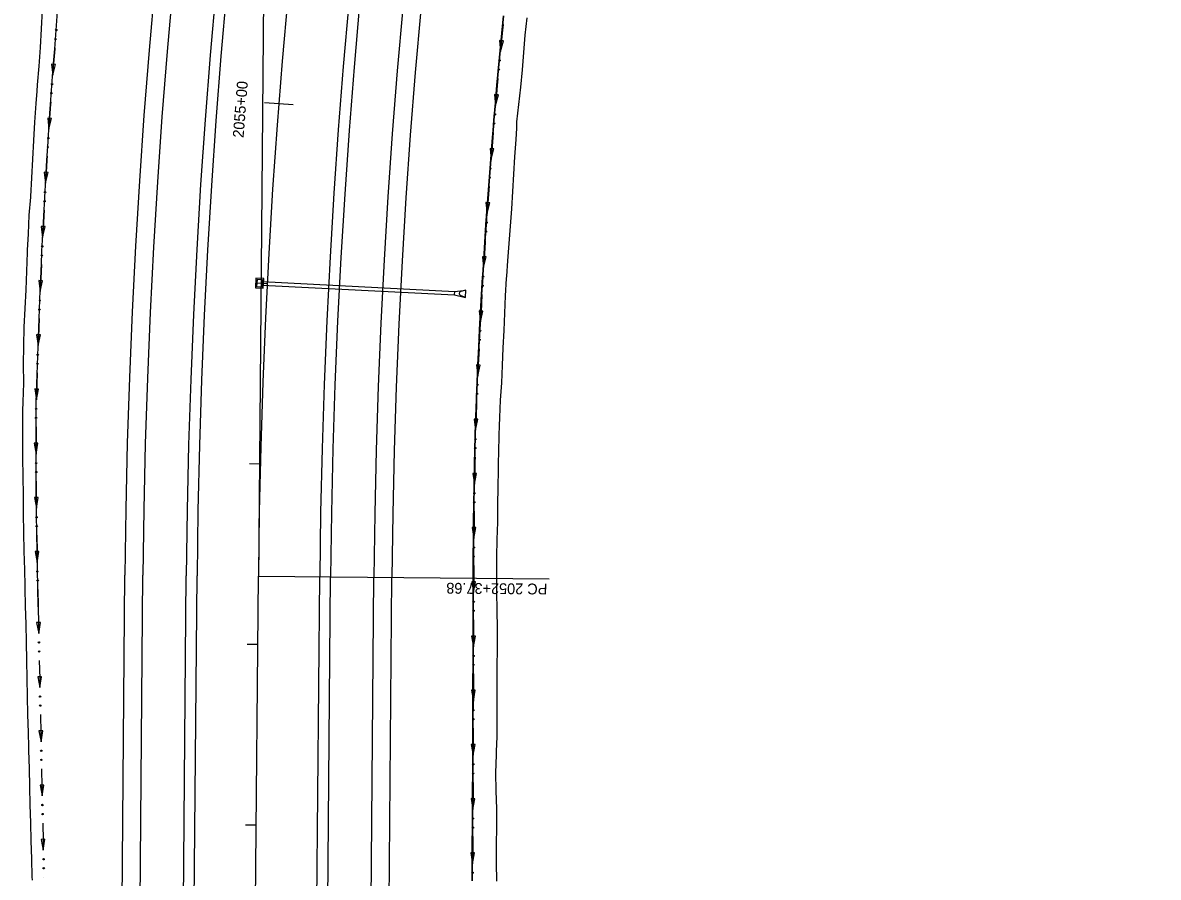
# Model space of a CAD drawing. Extents: x 1611108 to 1749517, y 619561 to 797725.
# Drawn here: x 1713476 to 1714106, y 762093 to 762566 of the extents above; entities that cross this region are included whole.
import ezdxf

# ---------------------------------------------------------------- set-up
doc = ezdxf.new("R2010")
doc.units = 0
for name, color, linetype in [('R_Ditch', 7, 'Continuous'), ('R_Drainage', 7, 'Continuous'), ('R_Horz Alg', 7, 'Continuous'), ('R_Horz Alg Annot', 7, 'Continuous'), ('R_Horz Alg Stationing', 7, 'Continuous'), ('R_Proposed Const Limits', 7, 'Continuous'), ('R_Proposed Road', 7, 'Continuous')]:
    doc.layers.add(name, color=color, linetype=linetype)

msp = doc.modelspace()

# ---------------------------------------------------------------- linework, layer by layer
at = {"layer": 'R_Ditch'}
for p, q in [((1713742.73, 762556.14), (1713740.63, 762556.35)), ((1713740.63, 762556.35), (1713741.11, 762550.27)), ((1713741.11, 762550.27), (1713742.73, 762556.14)), ((1713494.53, 762543.12), (1713492.42, 762543.27)), ((1713492.42, 762543.27), (1713493.03, 762537.21)), ((1713493.03, 762537.21), (1713494.53, 762543.12)), ((1713739.99, 762526.24), (1713737.88, 762526.43)), ((1713737.88, 762526.43), (1713738.41, 762520.36)), ((1713738.41, 762520.36), (1713739.99, 762526.24)), ((1713492.4, 762513.16), (1713490.29, 762513.3)), ((1713490.29, 762513.3), (1713490.95, 762507.24)), ((1713490.95, 762507.24), (1713492.4, 762513.16)), ((1713737.49, 762496.32), (1713735.38, 762496.48)), ((1713735.38, 762496.48), (1713735.96, 762490.42)), ((1713735.96, 762490.42), (1713737.49, 762496.32)), ((1713490.51, 762483.19), (1713488.4, 762483.31)), ((1713488.4, 762483.31), (1713489.1, 762477.26)), ((1713489.1, 762477.26), (1713490.51, 762483.19)), ((1713735.22, 762466.37), (1713733.11, 762466.52)), ((1713733.11, 762466.52), (1713733.75, 762460.46)), ((1713733.75, 762460.46), (1713735.22, 762466.37)), ((1713488.84, 762453.2), (1713486.73, 762453.31)), ((1713486.73, 762453.31), (1713487.47, 762447.27)), ((1713487.47, 762447.27), (1713488.84, 762453.2)), ((1713733.21, 762436.41), (1713731.1, 762436.54)), ((1713731.1, 762436.54), (1713731.79, 762430.49)), ((1713731.79, 762430.49), (1713733.21, 762436.41)), ((1713487.4, 762423.21), (1713485.29, 762423.3)), ((1713485.29, 762423.3), (1713486.08, 762417.26)), ((1713486.08, 762417.26), (1713487.4, 762423.21)), ((1713731.44, 762406.43), (1713729.33, 762406.55)), ((1713729.33, 762406.55), (1713730.06, 762400.5)), ((1713730.06, 762400.5), (1713731.44, 762406.43)), ((1713486.19, 762393.2), (1713484.07, 762393.28)), ((1713484.07, 762393.28), (1713484.91, 762387.25)), ((1713484.91, 762387.25), (1713486.19, 762393.2)), ((1713729.91, 762376.44), (1713727.8, 762376.54)), ((1713727.8, 762376.54), (1713728.58, 762370.5)), ((1713728.58, 762370.5), (1713729.91, 762376.44)), ((1713485.2, 762363.19), (1713483.09, 762363.25)), ((1713483.09, 762363.25), (1713483.98, 762357.22)), ((1713483.98, 762357.22), (1713485.2, 762363.19)), ((1713728.63, 762346.44), (1713726.52, 762346.52)), ((1713726.52, 762346.52), (1713727.34, 762340.49)), ((1713727.34, 762340.49), (1713728.63, 762346.44)), ((1713484.86, 762333.19), (1713482.74, 762333.19)), ((1713482.74, 762333.19), (1713483.81, 762327.19)), ((1713483.81, 762327.19), (1713484.86, 762333.19)), ((1713727.93, 762316.43), (1713725.81, 762316.47)), ((1713725.81, 762316.47), (1713726.77, 762310.45)), ((1713726.77, 762310.45), (1713727.93, 762316.43)), ((1713485.02, 762303.16), (1713482.91, 762303.14)), ((1713482.91, 762303.14), (1713484.03, 762297.15)), ((1713484.03, 762297.15), (1713485.02, 762303.16)), ((1713727.51, 762286.41), (1713725.4, 762286.43)), ((1713725.4, 762286.43), (1713726.4, 762280.42)), ((1713726.4, 762280.42), (1713727.51, 762286.41)), ((1713485.42, 762273.13), (1713483.3, 762273.1)), ((1713483.3, 762273.1), (1713484.47, 762267.12)), ((1713484.47, 762267.12), (1713485.42, 762273.13)), ((1713727.33, 762256.38), (1713725.22, 762256.38)), ((1713725.22, 762256.38), (1713726.26, 762250.38)), ((1713726.26, 762250.38), (1713727.33, 762256.38)), ((1713486.22, 762233.83), (1713484.1, 762233.79)), ((1713486.22, 762233.83), (1713484.1, 762233.79)), ((1713484.1, 762233.79), (1713485.29, 762227.81)), ((1713484.1, 762233.79), (1713485.29, 762227.81)), ((1713485.29, 762227.81), (1713486.22, 762233.83)), ((1713485.29, 762227.81), (1713486.22, 762233.83)), ((1713727.26, 762226.34), (1713725.14, 762226.34)), ((1713725.14, 762226.34), (1713726.19, 762220.34)), ((1713726.19, 762220.34), (1713727.26, 762226.34)), ((1713486.86, 762203.8), (1713484.74, 762203.76)), ((1713486.86, 762203.8), (1713484.74, 762203.76)), ((1713484.74, 762203.76), (1713485.92, 762197.78)), ((1713484.74, 762203.76), (1713485.92, 762197.78)), ((1713485.92, 762197.78), (1713486.86, 762203.8)), ((1713485.92, 762197.78), (1713486.86, 762203.8)), ((1713727.18, 762196.3), (1713725.07, 762196.31)), ((1713725.07, 762196.31), (1713726.11, 762190.3)), ((1713726.11, 762190.3), (1713727.18, 762196.3)), ((1713487.49, 762173.77), (1713485.38, 762173.73)), ((1713487.49, 762173.77), (1713485.38, 762173.73)), ((1713485.38, 762173.73), (1713486.56, 762167.75)), ((1713485.38, 762173.73), (1713486.56, 762167.75)), ((1713486.56, 762167.75), (1713487.49, 762173.77)), ((1713486.56, 762167.75), (1713487.49, 762173.77)), ((1713727.11, 762166.26), (1713724.99, 762166.27)), ((1713724.99, 762166.27), (1713726.04, 762160.27)), ((1713726.04, 762160.27), (1713727.11, 762166.26)), ((1713488.13, 762143.74), (1713486.01, 762143.69)), ((1713488.13, 762143.74), (1713486.01, 762143.69)), ((1713486.01, 762143.69), (1713487.2, 762137.72)), ((1713486.01, 762143.69), (1713487.2, 762137.72)), ((1713487.2, 762137.72), (1713488.13, 762143.74)), ((1713487.2, 762137.72), (1713488.13, 762143.74)), ((1713726.96, 762136.22), (1713724.84, 762136.23)), ((1713724.84, 762136.23), (1713725.87, 762130.23)), ((1713725.87, 762130.23), (1713726.96, 762136.22)), ((1713488.76, 762113.71), (1713486.65, 762113.66)), ((1713488.76, 762113.71), (1713486.65, 762113.66)), ((1713486.65, 762113.66), (1713487.83, 762107.69)), ((1713486.65, 762113.66), (1713487.83, 762107.69)), ((1713487.83, 762107.69), (1713488.76, 762113.71)), ((1713487.83, 762107.69), (1713488.76, 762113.71)), ((1713726.8, 762106.18), (1713724.68, 762106.2)), ((1713724.68, 762106.2), (1713725.71, 762100.19)), ((1713725.71, 762100.19), (1713726.8, 762106.18))]:
    msp.add_line(p, q, dxfattribs=at)
for points in [[(1713484.98, 762242.49), (1713484.97, 762242.81), (1713484.76, 762252.81), (1713484.73, 762254.09), (1713484.55, 762262.89), (1713484.36, 762273.21), (1713484.2, 762283.54), (1713484.06, 762293.86), (1713483.96, 762304.19), (1713483.87, 762314.52), (1713483.83, 762322.64), (1713483.82, 762324.85), (1713483.81, 762329.29), (1713483.79, 762335.18), (1713483.79, 762345.51), (1713483.8, 762350.86), (1713483.94, 762355.84), (1713484.23, 762366.16), (1713484.55, 762376.48), (1713484.9, 762386.8), (1713485.27, 762397.13), (1713485.67, 762407.45), (1713486.1, 762417.77), (1713486.56, 762428.08), (1713487.04, 762438.4), (1713487.1, 762439.76), (1713487.55, 762448.72), (1713488.08, 762459.03), (1713488.65, 762469.35), (1713489.24, 762479.66), (1713489.86, 762489.97), (1713490.5, 762500.28), (1713491.17, 762510.59), (1713491.72, 762518.68), (1713491.87, 762520.9), (1713492.6, 762531.2), (1713493.35, 762541.5), (1713494.13, 762551.8), (1713494.93, 762562.1), (1713495.77, 762572.4)], [(1713742.61, 762570.1), (1713741.67, 762560.46), (1713740.75, 762550.82), (1713739.85, 762541.17), (1713738.98, 762531.53), (1713738.13, 762521.87), (1713737.31, 762512.22), (1713737.03, 762508.84), (1713736.51, 762502.57), (1713735.74, 762492.91), (1713734.99, 762483.25), (1713734.27, 762473.59), (1713733.58, 762463.93), (1713732.91, 762454.26), (1713732.26, 762444.59), (1713731.65, 762434.92), (1713731.13, 762426.53), (1713731.05, 762425.25), (1713730.48, 762415.58), (1713729.94, 762405.91), (1713729.42, 762396.23), (1713728.93, 762386.55), (1713728.46, 762376.87), (1713728.02, 762367.19), (1713727.6, 762357.51), (1713727.21, 762347.83), (1713727.03, 762343.16), (1713726.91, 762338.15), (1713726.69, 762328.46), (1713726.58, 762322.94), (1713726.5, 762318.77), (1713726.33, 762309.08), (1713726.19, 762299.39), (1713726.07, 762289.7), (1713725.98, 762280.01), (1713725.91, 762270.32), (1713725.87, 762260.64), (1713725.85, 762251.99), (1713725.85, 762250.71), (1713725.82, 762240.71), (1713725.8, 762230.71), (1713725.77, 762220.71), (1713725.75, 762210.71), (1713725.72, 762200.71), (1713725.7, 762190.71), (1713725.67, 762180.71), (1713725.65, 762170.7), (1713725.63, 762162.56), (1713725.62, 762160.7), (1713725.56, 762150.7), (1713725.51, 762140.71), (1713725.46, 762130.71), (1713725.4, 762120.71), (1713725.35, 762110.71), (1713725.3, 762100.71), (1713725.24, 762090.71)], [(1713725.66, 762090.7), (1713725.71, 762100.7), (1713725.76, 762110.7), (1713725.82, 762120.7), (1713725.87, 762130.7), (1713725.93, 762140.7), (1713725.98, 762150.7), (1713726.03, 762160.7), (1713726.04, 762162.55), (1713726.06, 762170.7), (1713726.09, 762180.7), (1713726.11, 762190.7), (1713726.14, 762200.7), (1713726.16, 762210.7), (1713726.17, 762212.42), (1713726.18, 762216.44), (1713726.19, 762220.7), (1713726.21, 762230.7), (1713726.24, 762240.7), (1713726.26, 762250.7), (1713726.26, 762251.98), (1713726.29, 762260.63), (1713726.33, 762270.32), (1713726.39, 762280.01), (1713726.48, 762289.7), (1713726.6, 762299.38), (1713726.74, 762309.07), (1713726.91, 762318.76), (1713726.99, 762322.93), (1713727.1, 762328.45), (1713727.32, 762338.13), (1713727.45, 762343.15), (1713727.62, 762347.82), (1713728.02, 762357.5), (1713728.43, 762367.18), (1713728.87, 762376.86), (1713729.34, 762386.53), (1713729.83, 762396.21), (1713730.35, 762405.89), (1713730.9, 762415.56), (1713731.46, 762425.23), (1713731.54, 762426.5), (1713732.06, 762434.9), (1713732.68, 762444.57), (1713733.32, 762454.23), (1713733.99, 762463.9), (1713734.69, 762473.56), (1713735.41, 762483.22), (1713736.15, 762492.88), (1713736.92, 762502.54), (1713737.44, 762508.81), (1713737.72, 762512.19), (1713738.54, 762521.84), (1713739.39, 762531.49), (1713740.26, 762541.14), (1713741.16, 762550.78), (1713742.08, 762560.42), (1713743.03, 762570.06)], [(1713742.55, 762565.2), (1713742.08, 762560.42), (1713741.16, 762550.78), (1713741.11, 762550.27)], [(1713742.55, 762565.24), (1713742.55, 762565.2)], [(1713494.16, 762552.17), (1713494.13, 762551.8), (1713493.35, 762541.5), (1713493.03, 762537.21)], [(1713494.16, 762552.2), (1713494.16, 762552.17)], [(1713739.73, 762535.3), (1713739.39, 762531.49), (1713738.54, 762521.84), (1713738.41, 762520.36)], [(1713739.74, 762535.34), (1713739.73, 762535.3)], [(1713491.96, 762522.21), (1713491.87, 762520.9), (1713491.72, 762518.68), (1713491.17, 762510.59), (1713490.95, 762507.24)], [(1713491.97, 762522.25), (1713491.96, 762522.21)], [(1713737.16, 762505.37), (1713736.92, 762502.54), (1713736.15, 762492.88), (1713735.96, 762490.42)], [(1713737.16, 762505.41), (1713737.16, 762505.37)], [(1713490, 762492.23), (1713489.86, 762489.97), (1713489.24, 762479.66), (1713489.1, 762477.26)], [(1713490, 762492.27), (1713490, 762492.24)], [(1713734.83, 762475.42), (1713734.69, 762473.56), (1713733.99, 762463.9), (1713733.75, 762460.46)], [(1713734.83, 762475.46), (1713734.83, 762475.42)], [(1713488.26, 762462.25), (1713488.08, 762459.03), (1713487.55, 762448.72), (1713487.48, 762447.27)], [(1713488.26, 762462.29), (1713488.26, 762462.25)], [(1713732.74, 762445.46), (1713732.68, 762444.57), (1713732.06, 762434.9), (1713731.79, 762430.49)], [(1713732.74, 762445.5), (1713732.74, 762445.46)], [(1713486.75, 762432.25), (1713486.56, 762428.08), (1713486.1, 762417.77), (1713486.08, 762417.26)], [(1713486.75, 762432.29), (1713486.75, 762432.25)], [(1713730.89, 762415.48), (1713730.35, 762405.89), (1713730.06, 762400.5)], [(1713730.89, 762415.51), (1713730.89, 762415.48)], [(1713485.47, 762402.24), (1713485.27, 762397.13), (1713484.91, 762387.25)], [(1713485.47, 762402.27), (1713485.47, 762402.24)], [(1713729.29, 762385.48), (1713728.87, 762376.86), (1713728.58, 762370.5)], [(1713729.29, 762385.52), (1713729.29, 762385.48)], [(1713484.42, 762372.22), (1713484.23, 762366.16), (1713483.98, 762357.22)], [(1713484.42, 762372.26), (1713484.42, 762372.22)], [(1713727.93, 762355.47), (1713727.62, 762347.82), (1713727.45, 762343.15), (1713727.38, 762340.48)], [(1713727.94, 762355.51), (1713727.93, 762355.47)], [(1713483.79, 762342.23), (1713483.79, 762342.19)], [(1713483.79, 762342.19), (1713483.79, 762335.18), (1713483.81, 762329.29), (1713483.81, 762327.19)], [(1713727.04, 762325.45), (1713726.99, 762322.93), (1713726.91, 762318.76), (1713726.77, 762310.45)], [(1713727.04, 762325.49), (1713727.04, 762325.45)], [(1713483.89, 762312.19), (1713483.89, 762312.15)], [(1713483.89, 762312.15), (1713483.96, 762304.19), (1713484.03, 762297.15)], [(1713726.55, 762295.42), (1713726.48, 762289.7), (1713726.4, 762280.42)], [(1713726.55, 762295.45), (1713726.55, 762295.42)], [(1713484.22, 762282.15), (1713484.22, 762282.11)], [(1713484.22, 762282.11), (1713484.36, 762273.21), (1713484.47, 762267.12)], [(1713726.31, 762265.38), (1713726.29, 762260.63), (1713726.26, 762251.98), (1713726.26, 762250.7), (1713726.26, 762250.38)], [(1713726.31, 762265.42), (1713726.31, 762265.38)], [(1713484.77, 762252.12), (1713484.78, 762252.08)], [(1713484.78, 762252.08), (1713484.97, 762242.81), (1713484.98, 762242.49)], [(1713484.97, 762242.81), (1713485.18, 762232.81), (1713485.29, 762227.81)], [(1713484.97, 762242.81), (1713485.18, 762232.81), (1713485.29, 762227.81)], [(1713726.22, 762235.34), (1713726.21, 762230.7), (1713726.19, 762220.7), (1713726.19, 762220.34)], [(1713726.22, 762235.38), (1713726.22, 762235.34)], [(1713485.61, 762212.82), (1713485.61, 762212.8), (1713485.61, 762212.78)], [(1713485.61, 762212.82), (1713485.61, 762212.8), (1713485.61, 762212.78)], [(1713485.61, 762212.78), (1713485.82, 762202.8), (1713485.92, 762197.78)], [(1713485.61, 762212.78), (1713485.82, 762202.8), (1713485.92, 762197.78)], [(1713726.15, 762205.3), (1713726.14, 762200.7), (1713726.11, 762190.7), (1713726.11, 762190.3)], [(1713726.15, 762205.34), (1713726.15, 762205.3)], [(1713486.24, 762182.78), (1713486.24, 762182.75)], [(1713486.24, 762182.78), (1713486.24, 762182.75)], [(1713486.24, 762182.75), (1713486.45, 762172.79), (1713486.56, 762167.75)], [(1713486.24, 762182.75), (1713486.45, 762172.79), (1713486.56, 762167.75)], [(1713726.07, 762175.27), (1713726.06, 762170.7), (1713726.04, 762162.55), (1713726.03, 762160.7), (1713726.03, 762160.27)], [(1713726.07, 762175.3), (1713726.07, 762175.27)], [(1713486.88, 762152.75), (1713486.88, 762152.72)], [(1713486.88, 762152.75), (1713486.88, 762152.72)], [(1713486.88, 762152.71), (1713487.09, 762142.79), (1713487.2, 762137.72)], [(1713486.88, 762152.71), (1713487.09, 762142.79), (1713487.2, 762137.72)], [(1713725.95, 762145.23), (1713725.93, 762140.7), (1713725.87, 762130.7), (1713725.87, 762130.23)], [(1713725.95, 762145.27), (1713725.95, 762145.23)], [(1713487.51, 762122.72), (1713487.51, 762122.68)], [(1713487.51, 762122.72), (1713487.51, 762122.68)], [(1713487.51, 762122.68), (1713487.72, 762112.78), (1713487.83, 762107.69)], [(1713487.51, 762122.68), (1713487.72, 762112.78), (1713487.83, 762107.69)], [(1713725.79, 762115.19), (1713725.76, 762110.7), (1713725.71, 762100.7), (1713725.71, 762100.19)], [(1713725.79, 762115.23), (1713725.79, 762115.19)], [(1713488.15, 762092.69), (1713488.15, 762092.65)], [(1713488.15, 762092.69), (1713488.15, 762092.65)]]:
    msp.add_lwpolyline(points, dxfattribs=at)
for centre in [(1713494.98, 762562.16), (1713494.58, 762557.17), (1713740.22, 762540.3), (1713740.68, 762545.28), (1713492.35, 762527.22), (1713492.71, 762532.21), (1713738.03, 762515.36), (1713737.6, 762510.37), (1713490.66, 762502.24), (1713490.35, 762497.24), (1713735.61, 762485.42), (1713735.24, 762480.43), (1713488.85, 762472.26), (1713488.57, 762467.26), (1713733.44, 762455.46), (1713733.11, 762450.47), (1713487.26, 762442.27), (1713487.02, 762437.26), (1713731.22, 762420.49), (1713731.52, 762425.49), (1713485.7, 762407.25), (1713485.91, 762412.26), (1713729.83, 762395.5), (1713729.58, 762390.5), (1713484.78, 762382.24), (1713484.61, 762377.24), (1713728.4, 762365.5), (1713728.18, 762360.49), (1713483.88, 762352.22), (1713483.83, 762347.21), (1713727.3, 762335.48), (1713727.19, 762330.47), (1713483.87, 762322.18), (1713483.9, 762317.17), (1713726.65, 762300.44), (1713726.73, 762305.45), (1713484.12, 762292.15), (1713484.19, 762287.14), (1713726.4, 762275.41), (1713726.36, 762270.4), (1713484.6, 762262.11), (1713484.71, 762257.1), (1713726.28, 762245.37), (1713726.27, 762240.36), (1713485.43, 762222.81), (1713485.43, 762222.81), (1713485.54, 762217.8), (1713485.54, 762217.8), (1713726.21, 762215.34), (1713726.2, 762210.33), (1713486.07, 762192.78), (1713486.07, 762192.78), (1713486.17, 762187.77), (1713486.17, 762187.77), (1713726.13, 762185.3), (1713726.12, 762180.29), (1713486.7, 762162.75), (1713486.7, 762162.75), (1713486.81, 762157.74), (1713486.81, 762157.74), (1713726.01, 762150.25), (1713726.04, 762155.26), (1713487.34, 762132.71), (1713487.34, 762132.71), (1713487.44, 762127.71), (1713487.44, 762127.71), (1713725.88, 762125.22), (1713725.85, 762120.21), (1713487.97, 762102.68), (1713487.97, 762102.68), (1713488.08, 762097.67), (1713488.08, 762097.67), (1713725.72, 762095.18)]:
    msp.add_circle(centre, 0.375, dxfattribs=at)
at = {"layer": 'R_Drainage'}
for p, q in [((1713609.07, 762420.8), (1713715.71, 762415.34)), ((1713609.18, 762422.8), (1713715.81, 762417.33)), ((1713715.71, 762415.34), (1713715.81, 762417.33)), ((1713715.71, 762415.34), (1713721.77, 762414.02)), ((1713715.81, 762417.33), (1713721.97, 762418.02)), ((1713721.77, 762414.02), (1713719.02, 762415.06)), ((1713721.97, 762418.02), (1713719.13, 762417.27)), ((1713721.77, 762414.02), (1713721.97, 762418.02))]:
    msp.add_line(p, q, dxfattribs=at)
for points in [[(1713605.32, 762419.34), (1713609.64, 762419.1), (1713609.94, 762424.42), (1713605.61, 762424.66)], [(1713606.02, 762419.96), (1713609.01, 762419.8), (1713609.24, 762423.79), (1713606.24, 762423.96)]]:
    msp.add_lwpolyline(points, close=True, dxfattribs=at)
msp.add_arc((1713719.42, 762416.15), 1.17, 104.59517, 249.53533, dxfattribs=at)
at = {"layer": 'R_Horz Alg'}
msp.add_line((1713561.33, 757021.94), (1713607.03, 762259.43), dxfattribs=at)
msp.add_arc((1717426.61, 762226.09), 3819.72, 112.5, 179.5, dxfattribs=at)
at = {"layer": 'R_Horz Alg Annot'}
msp.add_line((1713629.09, 764787.55), (1713607.03, 762259.43), dxfattribs=at)
msp.add_lwpolyline([(1713607.03, 762259.43), (1713768.16, 762258.02)], dxfattribs=at)
at = {"layer": 'R_Horz Alg Stationing'}
for points in [[(1713610.35, 762522.07), (1713626.3, 762520.83)], [(1713605.9, 762421.97), (1713611.9, 762421.66)], [(1713602.09, 762321.88), (1713608.08, 762321.73)], [(1713600.7, 762221.8), (1713606.7, 762221.75)], [(1713599.83, 762121.8), (1713605.83, 762121.75)]]:
    msp.add_lwpolyline(points, dxfattribs=at)
at = {"layer": 'R_Proposed Const Limits'}
for points in [[(1713481.76, 762091.01), (1713481.71, 762092.83), (1713481.44, 762102.83), (1713481.17, 762112.84), (1713480.9, 762122.84), (1713480.63, 762132.84), (1713480.36, 762142.84), (1713480.2, 762152.85), (1713479.82, 762162.85), (1713479.76, 762164.7), (1713479.54, 762172.85), (1713479.33, 762182.85), (1713479.11, 762192.86), (1713478.9, 762202.86), (1713478.69, 762212.86), (1713478.48, 762222.86), (1713478.29, 762232.87), (1713478.05, 762242.87), (1713477.82, 762252.87), (1713477.78, 762254.15), (1713477.54, 762262.95), (1713477.28, 762273.3), (1713477.04, 762283.64), (1713476.84, 762293.99), (1713476.84, 762304.33), (1713476.63, 762314.68), (1713476.53, 762325.03), (1713476.5, 762329.48), (1713476.46, 762335.38), (1713476.42, 762345.73), (1713476.43, 762351.09), (1713476.65, 762356.08), (1713476.99, 762366.42), (1713476.91, 762376.77), (1713477.11, 762387.12), (1713477.31, 762397.47), (1713477.72, 762407.81), (1713478.4, 762418.14), (1713478.69, 762428.49), (1713479.08, 762438.83), (1713479.14, 762440.19), (1713479.55, 762449.17), (1713480, 762459.51), (1713480.87, 762469.52), (1713480.9, 762469.83), (1713481.55, 762480.16), (1713481.96, 762490.5), (1713482.51, 762500.84), (1713483.09, 762511.17), (1713483.93, 762521.49), (1713484.5, 762528.19), (1713484.69, 762531.81), (1713485.62, 762542.12), (1713486.2, 762552.46), (1713486.8, 762562.8), (1713487.47, 762573.13)], [(1713739.14, 762090.58), (1713738.87, 762100.59), (1713738.98, 762110.59), (1713739.19, 762120.58), (1713739.04, 762130.59), (1713738.82, 762140.59), (1713738.64, 762150.59), (1713738.9, 762160.59), (1713739.01, 762162.44), (1713739.27, 762170.59), (1713739.32, 762180.59), (1713739.36, 762190.59), (1713739.38, 762200.59), (1713739.39, 762210.59), (1713739.39, 762212.3), (1713739.4, 762216.32), (1713739.4, 762220.59), (1713739.41, 762230.59), (1713739.25, 762240.59), (1713739.09, 762250.59), (1713739.07, 762251.87), (1713739.11, 762260.51), (1713739.17, 762270.17), (1713739.25, 762279.82), (1713739.63, 762289.47), (1713739.76, 762299.12), (1713739.89, 762308.78), (1713740.05, 762318.43), (1713740.13, 762322.58), (1713740.23, 762328.08), (1713740.44, 762337.73), (1713740.56, 762342.73), (1713740.74, 762347.39), (1713741.22, 762357.03), (1713741.84, 762366.67), (1713742.27, 762376.31), (1713742.63, 762385.96), (1713743.11, 762395.6), (1713743.5, 762405.25), (1713743.86, 762414.89), (1713744.52, 762424.53), (1713744.61, 762425.79), (1713745.21, 762434.16), (1713745.92, 762443.78), (1713746.67, 762453.41), (1713747.46, 762463.03), (1713748.04, 762472.67), (1713748.57, 762482.3), (1713749.12, 762491.94), (1713749.84, 762501.57), (1713750.11, 762507.84), (1713750.26, 762511.22), (1713751.39, 762520.81), (1713752.51, 762530.4), (1713753.27, 762540.03), (1713754.06, 762549.65), (1713754.88, 762559.26), (1713756.01, 762568.85)]]:
    msp.add_lwpolyline(points, dxfattribs=at)
at = {"layer": 'R_Proposed Road'}
for p, q in [((1713522.62, 761066.99), (1713533.03, 762260.07)), ((1713533.7, 761190), (1713543.03, 762259.99)), ((1713541.83, 759372.2), (1713567.03, 762259.78)), ((1713547.83, 759372.15), (1713573.03, 762259.72)), ((1713615.83, 759371.56), (1713641.03, 762259.13)), ((1713621.83, 759371.5), (1713647.03, 762259.08)), ((1713667.2, 761819.87), (1713671.03, 762258.87)), ((1713676.33, 761719.91), (1713681.03, 762258.78))]:
    msp.add_line(p, q, dxfattribs=at)
for radius in [3893.72, 3883.72, 3859.72, 3853.72, 3785.72, 3779.72, 3755.72, 3745.72]:
    msp.add_arc((1717426.61, 762226.09), radius, 112.5, 179.5, dxfattribs=at)

# ---------------------------------------------------------------- texts
at = {"layer": 'R_Horz Alg Annot'}
msp.add_text('PC 2052+37.68', height=6, rotation=179.5, dxfattribs=at).set_placement((1713767.14, 762255.35))
at = {"layer": 'R_Horz Alg Stationing'}
msp.add_text('2055+00', height=6, rotation=85.56525, dxfattribs=at).set_placement((1713598.78, 762502.26))

doc.saveas('drawing.dxf')
